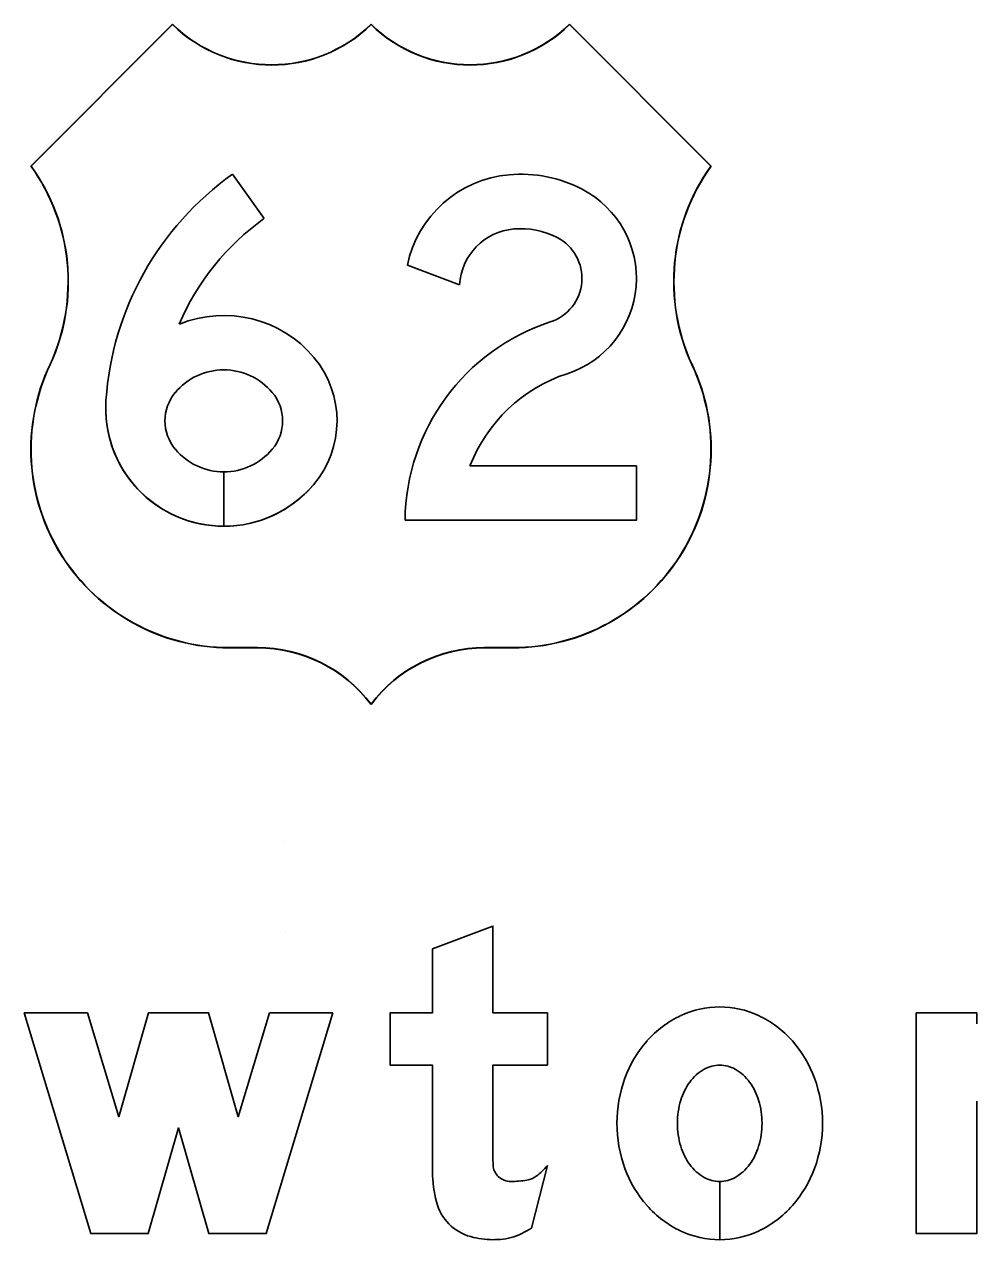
# Model space of a CAD drawing. Extents: x 2149961 to 2150220, y 145114 to 145240.
# Drawn here: x 2150038.12 to 2150042.32, y 145199.09 to 145204.45 of the extents above; entities that cross this region are included whole.
import ezdxf

# ---------------------------------------------------------------- set-up
doc = ezdxf.new("R2010")
doc.units = 0
for name, color, linetype in [('GSBWFILL', 7, 'Continuous'), ('GSCOLORFILL', 7, 'Continuous'), ('GSOUTLINE', 7, 'Continuous'), ('NON-PLOT', 7, 'Continuous')]:
    doc.layers.add(name, color=color, linetype=linetype)

msp = doc.modelspace()

# ---------------------------------------------------------------- linework, layer by layer
at = {"layer": 'GSBWFILL'}
for p, q in [((2150039.1731, 145203.5922), (2150039.0339, 145203.7877)), ((2150039.8054, 145203.3865), (2150040.0355, 145203.3001)), ((2150040.8151, 145202.5015), (2150040.0815, 145202.5015)), ((2150038.9958, 145202.4752), (2150038.9958, 145202.2352)), ((2150038.9958, 145202.2352), (2150038.9958, 145202.4752)), ((2150038.9958, 145202.4752), (2150038.9958, 145202.4752)), ((2150040.3525, 145199.1405), (2150040.4227, 145199.4165)), ((2150041.1827, 145199.3457), (2150041.1827, 145199.089)), ((2150041.1828, 145199.089), (2150041.1828, 145199.3457))]:
    msp.add_line(p, q, dxfattribs=at)
for points in [[(2150038.77, 145204.449), (2150038.145, 145203.824)], [(2150041.145, 145203.824), (2150040.52, 145204.449)], [(2150039.7951, 145202.2615), (2150040.8151, 145202.2615), (2150040.8151, 145202.5015)], [(2150039.02, 145201.699), (2150039.145, 145201.699)], [(2150040.145, 145201.699), (2150040.27, 145201.699)], [(2150040.1827, 145199.469), (2150040.1827, 145199.859), (2150040.4227, 145199.859), (2150040.4227, 145200.089), (2150040.1827, 145200.089), (2150040.1827, 145200.4723), (2150039.9161, 145200.3712), (2150039.9161, 145200.089), (2150039.7294, 145200.089), (2150039.7294, 145199.859), (2150039.9161, 145199.859), (2150039.9161, 145199.3884)], [(2150042.3161, 145200.0409), (2150042.3161, 145200.089), (2150042.0494, 145200.089), (2150042.0494, 145199.1157), (2150042.3161, 145199.1157), (2150042.3161, 145199.7005)]]:
    msp.add_lwpolyline(points, dxfattribs=at)
msp.add_lwpolyline([(2150039.4761, 145200.089), (2150039.1827, 145199.1157), (2150038.9294, 145199.1157), (2150038.7961, 145199.5823), (2150038.6627, 145199.1157), (2150038.4094, 145199.1157), (2150038.1161, 145200.089), (2150038.3946, 145200.089), (2150038.5326, 145199.631), (2150038.6635, 145200.089), (2150038.9286, 145200.089), (2150039.0595, 145199.631), (2150039.1975, 145200.089)], close=True, dxfattribs=at)
for centre, radius, start, end in [((2150039.2075, 145204.8953), 0.625, 225.573, 314.427), ((2150040.0825, 145204.8953), 0.625, 225.573, 270), ((2150040.0825, 145204.8953), 0.625, 270.0045, 314.427), ((2150037.4342, 145203.3138), 0.875, 335.3578, 35.6653), ((2150041.8559, 145203.3138), 0.875, 144.3347, 204.6422), ((2150039.02, 145202.574), 0.875, 154.6231, 270), ((2150040.27, 145202.574), 0.875, 270, 25.3769), ((2150039.145, 145201.074), 0.625, 36.8699, 90), ((2150040.145, 145201.074), 0.625, 90, 143.1301), ((2150041.208, 145199.6599), 0.4615, 115.1283, 138.5517), ((2150041.1827, 145199.7139), 0.4018, 90, 115.1283), ((2150041.1827, 145199.7139), 0.4018, 64.8717, 90), ((2150041.1574, 145199.6599), 0.4615, 41.4483, 64.8717), ((2150041.2475, 145199.625), 0.5141, 138.5517, 159.9075), ((2150041.1179, 145199.625), 0.5141, 20.0925, 41.4483), ((2150041.2153, 145199.6641), 0.2035, 119.6634, 143.9726), ((2150041.1827, 145199.7213), 0.1377, 90, 119.6634), ((2150041.1827, 145199.7213), 0.1377, 60.3366, 90), ((2150041.1501, 145199.6641), 0.2035, 36.0274, 60.3366), ((2150041.3095, 145199.6023), 0.5801, 159.9075, 180), ((2150041.2667, 145199.6268), 0.267, 143.9726, 163.2353), ((2150041.0988, 145199.6268), 0.267, 16.7647, 36.0274), ((2150041.056, 145199.6023), 0.5801, 0, 20.0925), ((2150041.3478, 145199.6023), 0.3517, 163.2353, 180), ((2150041.0177, 145199.6023), 0.3517, 0, 16.7647), ((2150041.3095, 145199.6023), 0.5801, 180, 200.0925), ((2150041.3478, 145199.6023), 0.3517, 180, 196.7647), ((2150041.0177, 145199.6023), 0.3517, 343.2353, 0), ((2150041.056, 145199.6023), 0.5801, 339.9075, 0), ((2150041.2667, 145199.5779), 0.267, 196.7647, 216.0274), ((2150041.0988, 145199.5779), 0.267, 323.9726, 343.2353), ((2150041.2475, 145199.5797), 0.5141, 200.0925, 221.4483), ((2150041.2153, 145199.5405), 0.2035, 216.0274, 240.3366), ((2150041.1501, 145199.5405), 0.2035, 299.6634, 323.9726), ((2150041.1179, 145199.5797), 0.5141, 318.5517, 339.9075), ((2150041.1827, 145199.4833), 0.1377, 240.3366, 270), ((2150041.1827, 145199.4833), 0.1377, 270.0277, 299.6634), ((2150041.208, 145199.5448), 0.4615, 221.4483, 244.8717), ((2150041.1574, 145199.5448), 0.4615, 295.1283, 318.5517), ((2150041.1827, 145199.4908), 0.4018, 244.8717, 270), ((2150041.1827, 145199.4908), 0.4018, 270.0095, 295.1283)]:
    msp.add_arc(centre, radius, start, end, dxfattribs=at)
for centre, major_axis, ratio, start_param, end_param in [((2150039.8082, 145202.7002), (0, 1.335), 0.999999, 0.618745, 1.503087), ((2150040.2976, 145203.2849), (0, 0.5025), 0.999999, 0.087066, 1.367251), ((2150040.3051, 145203.199), (0, 0.5887), 0.999999, 5.803457, 6.370252), ((2150040.3726, 145203.3287), (0, 0.4425), 0.999999, 3.458123, 5.803457), ((2150039.8082, 145202.7002), (0, 1.095), 0.999999, 0.618745, 1.170681), ((2150040.2976, 145203.2849), (0, 0.2625), 0.999999, 0.087066, 1.512721), ((2150040.3051, 145203.199), (0, 0.3487), 0.999999, 5.803457, 6.370252), ((2150040.3726, 145203.3287), (0, 0.2025), 0.999999, 3.458109, 5.803457), ((2150038.9958, 145202.6463), (0, 0.5189), 0.999999, 5.410135, 6.670669), ((2150040.7251, 145202.2524), (0, 0.9301), 0.999999, 0.316557, 1.561011), ((2150039.0601, 145202.7002), (0, 0.435), 0.999999, 4.007952, 5.410135), ((2150038.9958, 145202.6463), (0, 0.2789), 0.999999, 5.410135, 7.156235), ((2150040.7251, 145202.2524), (0, 0.6901), 0.999999, 0.316562, 1.201505), ((2150038.9315, 145202.7002), (0, 0.195), 0.999999, 0.87305, 2.268543), ((2150039.0601, 145202.7002), (0, 0.195), 0.999999, 4.014643, 5.410135), ((2150038.9952, 145202.7554), (0, 0.5201), 0.999999, 1.503087, 3.14268), ((2150038.9958, 145202.7541), (0, 0.2789), 0.999999, 2.268543, 3.141593), ((2150038.9958, 145202.7541), (0, 0.2789), 0.999999, 3.141862, 4.014643), ((2150038.9952, 145202.7554), (0, 0.5201), 0.999999, 3.142824, 4.007952), ((2150041.852, 145199.469), (0, 1.6693), 0.99999, 1.570796, 1.606005), ((2150040.4335, 145199.3884), (0, 0.5174), 0.99999, 1.570796, 1.830698), ((2150040.2593, 145199.4232), (0, 0.0767), 0.99999, 1.74085, 2.407828), ((2150040.2472, 145199.5474), (0, 0.2189), 0.99999, 3.756278, 4.071638), ((2150040.2617, 145199.4259), (0, 0.0803), 0.99999, 2.407828, 3.141593), ((2150040.2617, 145199.7667), (0, 0.4211), 0.99999, 3.141593, 3.310762), ((2150040.3158, 145199.4502), (0, 0.1), 0.99999, 3.310762, 3.756278), ((2150040.1428, 145199.3111), (0, 0.2167), 0.99999, 1.830698, 2.869526), ((2150040.1741, 145199.4028), (0, 0.3172), 0.99999, 3.427755, 3.738844), ((2150040.1827, 145199.4541), (0, 0.3651), 0.99999, 2.869526, 3.141593), ((2150040.1827, 145199.6149), (0, 0.5258), 0.99999, 3.141593, 3.205734), ((2150040.2025, 145199.3063), (0, 0.2167), 0.99999, 3.205734, 3.427755)]:
    msp.add_ellipse(centre, major_axis=major_axis, ratio=ratio, start_param=start_param, end_param=end_param, dxfattribs=at)
at = {"layer": 'GSCOLORFILL'}
for p, q in [((2150039.1731, 145203.5922), (2150039.0339, 145203.7877)), ((2150039.8054, 145203.3865), (2150040.0355, 145203.3001)), ((2150040.8151, 145202.5015), (2150040.0815, 145202.5015)), ((2150038.9958, 145202.4752), (2150038.9958, 145202.2352)), ((2150038.9958, 145202.2352), (2150038.9958, 145202.4752)), ((2150038.9958, 145202.4752), (2150038.9958, 145202.4752)), ((2150040.3525, 145199.1405), (2150040.4227, 145199.4165)), ((2150041.1827, 145199.3457), (2150041.1827, 145199.089)), ((2150041.1828, 145199.089), (2150041.1828, 145199.3457))]:
    msp.add_line(p, q, dxfattribs=at)
for points in [[(2150038.77, 145204.449), (2150038.145, 145203.824)], [(2150038.145, 145203.824), (2150038.77, 145204.449)], [(2150038.77, 145204.4476), (2150038.1463, 145203.8239)], [(2150041.145, 145203.824), (2150040.52, 145204.449)], [(2150040.52, 145204.449), (2150041.145, 145203.824)], [(2150041.1437, 145203.8239), (2150040.52, 145204.4476)], [(2150039.7951, 145202.2615), (2150040.8151, 145202.2615), (2150040.8151, 145202.5015)], [(2150039.02, 145201.7), (2150039.145, 145201.7)], [(2150039.02, 145201.699), (2150039.145, 145201.699)], [(2150039.145, 145201.699), (2150039.02, 145201.699)], [(2150040.145, 145201.7), (2150040.27, 145201.7)], [(2150040.145, 145201.699), (2150040.27, 145201.699)], [(2150040.27, 145201.699), (2150040.145, 145201.699)], [(2150039.645, 145201.4506), (2150039.645, 145201.449)], [(2150039.6451, 145201.449), (2150039.6451, 145201.4507)], [(2150040.1827, 145199.469), (2150040.1827, 145199.859), (2150040.4227, 145199.859), (2150040.4227, 145200.089), (2150040.1827, 145200.089), (2150040.1827, 145200.4723), (2150039.9161, 145200.3712), (2150039.9161, 145200.089), (2150039.7294, 145200.089), (2150039.7294, 145199.859), (2150039.9161, 145199.859), (2150039.9161, 145199.3884)], [(2150042.3161, 145200.0409), (2150042.3161, 145200.089), (2150042.0494, 145200.089), (2150042.0494, 145199.1157), (2150042.3161, 145199.1157), (2150042.3161, 145199.7005)]]:
    msp.add_lwpolyline(points, dxfattribs=at)
msp.add_lwpolyline([(2150039.4761, 145200.089), (2150039.1827, 145199.1157), (2150038.9294, 145199.1157), (2150038.7961, 145199.5823), (2150038.6627, 145199.1157), (2150038.4094, 145199.1157), (2150038.1161, 145200.089), (2150038.3946, 145200.089), (2150038.5326, 145199.631), (2150038.6635, 145200.089), (2150038.9286, 145200.089), (2150039.0595, 145199.631), (2150039.1975, 145200.089)], close=True, dxfattribs=at)
for centre, radius, start, end in [((2150039.2075, 145204.8953), 0.625, 225.573, 314.427), ((2150039.2075, 145204.8953), 0.625, 225.573, 314.427), ((2150039.2075, 145204.8953), 0.626, 225.6625, 314.3385), ((2150040.0825, 145204.8953), 0.625, 225.573, 314.427), ((2150040.0825, 145204.8953), 0.625, 225.573, 314.427), ((2150040.0825, 145204.8953), 0.626, 225.6615, 314.3375), ((2150037.4342, 145203.3138), 0.875, 335.3578, 35.6653), ((2150037.4342, 145203.3138), 0.875, 335.3578, 35.6653), ((2150037.4342, 145203.3138), 0.876, 335.3574, 35.6104), ((2150041.8559, 145203.3138), 0.876, 144.3896, 204.6426), ((2150041.8559, 145203.3138), 0.875, 144.3347, 204.6422), ((2150041.8559, 145203.3138), 0.875, 144.3347, 204.6422), ((2150039.02, 145202.574), 0.875, 154.6231, 270), ((2150039.02, 145202.574), 0.875, 154.6231, 270), ((2150039.02, 145202.574), 0.874, 154.6227, 270), ((2150040.27, 145202.574), 0.875, 270, 25.3769), ((2150040.27, 145202.574), 0.875, 270, 25.3769), ((2150040.27, 145202.574), 0.874, 270, 25.3773), ((2150039.145, 145201.074), 0.626, 36.9902, 90), ((2150039.145, 145201.074), 0.625, 36.8699, 90), ((2150039.145, 145201.074), 0.625, 36.8699, 90), ((2150040.145, 145201.074), 0.625, 90, 143.1301), ((2150040.145, 145201.074), 0.626, 90, 143.0022), ((2150040.145, 145201.074), 0.625, 90, 143.1225), ((2150041.208, 145199.6599), 0.4615, 115.1283, 138.5517), ((2150041.1827, 145199.7139), 0.4018, 90, 115.1283), ((2150041.1827, 145199.7139), 0.4018, 64.8717, 90), ((2150041.1574, 145199.6599), 0.4615, 41.4483, 64.8717), ((2150041.2475, 145199.625), 0.5141, 138.5517, 159.9075), ((2150041.1179, 145199.625), 0.5141, 20.0925, 41.4483), ((2150041.2153, 145199.6641), 0.2035, 119.6634, 143.9726), ((2150041.1827, 145199.7213), 0.1377, 90, 119.6634), ((2150041.1827, 145199.7213), 0.1377, 60.3366, 90), ((2150041.1501, 145199.6641), 0.2035, 36.0274, 60.3366), ((2150041.3095, 145199.6023), 0.5801, 159.9075, 180), ((2150041.2667, 145199.6268), 0.267, 143.9726, 163.2353), ((2150041.0988, 145199.6268), 0.267, 16.7647, 36.0274), ((2150041.056, 145199.6023), 0.5801, 0, 20.0925), ((2150041.3478, 145199.6023), 0.3517, 163.2353, 180), ((2150041.0177, 145199.6023), 0.3517, 0, 16.7647), ((2150041.3095, 145199.6023), 0.5801, 180, 200.0925), ((2150041.3478, 145199.6023), 0.3517, 180, 196.7647), ((2150041.0177, 145199.6023), 0.3517, 343.2353, 0), ((2150041.056, 145199.6023), 0.5801, 339.9075, 0), ((2150041.2667, 145199.5779), 0.267, 196.7647, 216.0274), ((2150041.0988, 145199.5779), 0.267, 323.9726, 343.2353), ((2150041.2475, 145199.5797), 0.5141, 200.0925, 221.4483), ((2150041.2153, 145199.5405), 0.2035, 216.0274, 240.3366), ((2150041.1501, 145199.5405), 0.2035, 299.6634, 323.9726), ((2150041.1179, 145199.5797), 0.5141, 318.5517, 339.9075), ((2150041.1827, 145199.4833), 0.1377, 240.3366, 270), ((2150041.1827, 145199.4833), 0.1377, 270.0277, 299.6634), ((2150041.208, 145199.5448), 0.4615, 221.4483, 244.8717), ((2150041.1574, 145199.5448), 0.4615, 295.1283, 318.5517), ((2150041.1827, 145199.4908), 0.4018, 244.8717, 270), ((2150041.1827, 145199.4908), 0.4018, 270.0095, 295.1283)]:
    msp.add_arc(centre, radius, start, end, dxfattribs=at)
for centre, major_axis, ratio, start_param, end_param in [((2150039.8082, 145202.7002), (0, 1.335), 0.999999, 0.618745, 1.503087), ((2150040.2976, 145203.2849), (0, 0.5025), 0.999999, 0.087066, 1.367251), ((2150040.3051, 145203.199), (0, 0.5887), 0.999999, 5.803457, 6.370252), ((2150040.3726, 145203.3287), (0, 0.4425), 0.999999, 3.458123, 5.803457), ((2150039.8082, 145202.7002), (0, 1.095), 0.999999, 0.618745, 1.170681), ((2150040.2976, 145203.2849), (0, 0.2625), 0.999999, 0.087066, 1.512721), ((2150040.3051, 145203.199), (0, 0.3487), 0.999999, 5.803457, 6.370252), ((2150040.3726, 145203.3287), (0, 0.2025), 0.999999, 3.458109, 5.803457), ((2150038.9958, 145202.6463), (0, 0.5189), 0.999999, 5.410135, 6.670669), ((2150040.7251, 145202.2524), (0, 0.9301), 0.999999, 0.316557, 1.561011), ((2150039.0601, 145202.7002), (0, 0.435), 0.999999, 4.007952, 5.410135), ((2150038.9958, 145202.6463), (0, 0.2789), 0.999999, 5.410135, 7.156235), ((2150040.7251, 145202.2524), (0, 0.6901), 0.999999, 0.316562, 1.201505), ((2150038.9315, 145202.7002), (0, 0.195), 0.999999, 0.87305, 2.268543), ((2150039.0601, 145202.7002), (0, 0.195), 0.999999, 4.014643, 5.410135), ((2150038.9952, 145202.7554), (0, 0.5201), 0.999999, 1.503087, 3.14268), ((2150038.9958, 145202.7541), (0, 0.2789), 0.999999, 2.268543, 3.141593), ((2150038.9958, 145202.7541), (0, 0.2789), 0.999999, 3.141862, 4.014643), ((2150038.9952, 145202.7554), (0, 0.5201), 0.999999, 3.142824, 4.007952), ((2150041.852, 145199.469), (0, 1.6693), 0.99999, 1.570796, 1.606005), ((2150040.4335, 145199.3884), (0, 0.5174), 0.99999, 1.570796, 1.830698), ((2150040.2593, 145199.4232), (0, 0.0767), 0.99999, 1.74085, 2.407828), ((2150040.2472, 145199.5474), (0, 0.2189), 0.99999, 3.756278, 4.071638), ((2150040.2617, 145199.4259), (0, 0.0803), 0.99999, 2.407828, 3.141593), ((2150040.2617, 145199.7667), (0, 0.4211), 0.99999, 3.141593, 3.310762), ((2150040.3158, 145199.4502), (0, 0.1), 0.99999, 3.310762, 3.756278), ((2150040.1428, 145199.3111), (0, 0.2167), 0.99999, 1.830698, 2.869526), ((2150040.1741, 145199.4028), (0, 0.3172), 0.99999, 3.427755, 3.738844), ((2150040.1827, 145199.4541), (0, 0.3651), 0.99999, 2.869526, 3.141593), ((2150040.1827, 145199.6149), (0, 0.5258), 0.99999, 3.141593, 3.205734), ((2150040.2025, 145199.3063), (0, 0.2167), 0.99999, 3.205734, 3.427755)]:
    msp.add_ellipse(centre, major_axis=major_axis, ratio=ratio, start_param=start_param, end_param=end_param, dxfattribs=at)
at = {"layer": 'GSOUTLINE'}
for p, q in [((2150039.1731, 145203.5922), (2150039.0339, 145203.7877)), ((2150039.8054, 145203.3865), (2150040.0355, 145203.3001)), ((2150040.8151, 145202.5015), (2150040.0815, 145202.5015)), ((2150040.3525, 145199.1405), (2150040.4227, 145199.4165))]:
    msp.add_line(p, q, dxfattribs=at)
for points in [[(2150038.77, 145204.449), (2150038.145, 145203.824)], [(2150041.145, 145203.824), (2150040.52, 145204.449)], [(2150039.7951, 145202.2615), (2150040.8151, 145202.2615), (2150040.8151, 145202.5015)], [(2150039.02, 145201.699), (2150039.145, 145201.699)], [(2150040.145, 145201.699), (2150040.27, 145201.699)], [(2150040.1827, 145199.469), (2150040.1827, 145199.859), (2150040.4227, 145199.859), (2150040.4227, 145200.089), (2150040.1827, 145200.089), (2150040.1827, 145200.4723), (2150039.9161, 145200.3712), (2150039.9161, 145200.089), (2150039.7294, 145200.089), (2150039.7294, 145199.859), (2150039.9161, 145199.859), (2150039.9161, 145199.3884)], [(2150042.3161, 145200.0409), (2150042.3161, 145200.089), (2150042.0494, 145200.089), (2150042.0494, 145199.1157), (2150042.3161, 145199.1157), (2150042.3161, 145199.7005)]]:
    msp.add_lwpolyline(points, dxfattribs=at)
msp.add_lwpolyline([(2150039.4761, 145200.089), (2150039.1827, 145199.1157), (2150038.9294, 145199.1157), (2150038.7961, 145199.5823), (2150038.6627, 145199.1157), (2150038.4094, 145199.1157), (2150038.1161, 145200.089), (2150038.3946, 145200.089), (2150038.5326, 145199.631), (2150038.6635, 145200.089), (2150038.9286, 145200.089), (2150039.0595, 145199.631), (2150039.1975, 145200.089)], close=True, dxfattribs=at)
for centre, radius, start, end in [((2150039.2075, 145204.8953), 0.625, 225.573, 314.427), ((2150040.0825, 145204.8953), 0.625, 225.573, 314.427), ((2150037.4342, 145203.3138), 0.875, 335.3578, 35.6653), ((2150041.8559, 145203.3138), 0.875, 144.3347, 204.6422), ((2150039.02, 145202.574), 0.875, 154.6231, 270), ((2150040.27, 145202.574), 0.875, 270, 25.3769), ((2150039.145, 145201.074), 0.625, 36.8699, 90), ((2150040.145, 145201.074), 0.625, 90, 143.1301), ((2150041.208, 145199.6599), 0.4615, 115.1283, 138.5517), ((2150041.1827, 145199.7139), 0.4018, 90, 115.1283), ((2150041.1827, 145199.7139), 0.4018, 64.8717, 90), ((2150041.1574, 145199.6599), 0.4615, 41.4483, 64.8717), ((2150041.2475, 145199.625), 0.5141, 138.5517, 159.9075), ((2150041.1179, 145199.625), 0.5141, 20.0925, 41.4483), ((2150041.2153, 145199.6641), 0.2035, 119.6634, 143.9726), ((2150041.1827, 145199.7213), 0.1377, 90, 119.6634), ((2150041.1827, 145199.7213), 0.1377, 60.3366, 90), ((2150041.1501, 145199.6641), 0.2035, 36.0274, 60.3366), ((2150041.3095, 145199.6023), 0.5801, 159.9075, 180), ((2150041.2667, 145199.6268), 0.267, 143.9726, 163.2353), ((2150041.0988, 145199.6268), 0.267, 16.7647, 36.0274), ((2150041.056, 145199.6023), 0.5801, 0, 20.0925), ((2150041.3478, 145199.6023), 0.3517, 163.2353, 180), ((2150041.0177, 145199.6023), 0.3517, 0, 16.7647), ((2150041.3095, 145199.6023), 0.5801, 180, 200.0925), ((2150041.3478, 145199.6023), 0.3517, 180, 196.7647), ((2150041.0177, 145199.6023), 0.3517, 343.2353, 0), ((2150041.056, 145199.6023), 0.5801, 339.9075, 0), ((2150041.2667, 145199.5779), 0.267, 196.7647, 216.0274), ((2150041.0988, 145199.5779), 0.267, 323.9726, 343.2353), ((2150041.2475, 145199.5797), 0.5141, 200.0925, 221.4483), ((2150041.2153, 145199.5405), 0.2035, 216.0274, 240.3366), ((2150041.1501, 145199.5405), 0.2035, 299.6634, 323.9726), ((2150041.1179, 145199.5797), 0.5141, 318.5517, 339.9075), ((2150041.1827, 145199.4833), 0.1377, 240.3366, 270), ((2150041.1827, 145199.4833), 0.1377, 270, 299.6634), ((2150041.208, 145199.5448), 0.4615, 221.4483, 244.8717), ((2150041.1574, 145199.5448), 0.4615, 295.1283, 318.5517), ((2150041.1827, 145199.4908), 0.4018, 244.8717, 270), ((2150041.1827, 145199.4908), 0.4018, 270, 295.1283)]:
    msp.add_arc(centre, radius, start, end, dxfattribs=at)
for centre, major_axis, ratio, start_param, end_param in [((2150039.8082, 145202.7002), (0, 1.335), 0.999999, 0.618745, 1.503087), ((2150040.2976, 145203.2849), (0, 0.5025), 0.999999, 0.087066, 1.367251), ((2150040.3051, 145203.199), (0, 0.5887), 0.999999, 5.803457, 6.370252), ((2150040.3726, 145203.3287), (0, 0.4425), 0.999999, 3.458123, 5.803457), ((2150039.8082, 145202.7002), (0, 1.095), 0.999999, 0.618745, 1.170681), ((2150040.2976, 145203.2849), (0, 0.2625), 0.999999, 0.087066, 1.512721), ((2150040.3051, 145203.199), (0, 0.3487), 0.999999, 5.803457, 6.370252), ((2150040.3726, 145203.3287), (0, 0.2025), 0.999999, 3.458109, 5.803457), ((2150038.9958, 145202.6463), (0, 0.5189), 0.999999, 5.410135, 6.670669), ((2150040.7251, 145202.2524), (0, 0.9301), 0.999999, 0.316557, 1.561011), ((2150039.0601, 145202.7002), (0, 0.435), 0.999999, 4.007952, 5.410135), ((2150038.9958, 145202.6463), (0, 0.2789), 0.999999, 5.410135, 7.156235), ((2150040.7251, 145202.2524), (0, 0.6901), 0.999999, 0.316562, 1.201505), ((2150038.9315, 145202.7002), (0, 0.195), 0.999999, 0.87305, 2.268543), ((2150039.0601, 145202.7002), (0, 0.195), 0.999999, 4.014643, 5.410135), ((2150038.9952, 145202.7554), (0, 0.5201), 0.999999, 1.503087, 4.007952), ((2150038.9958, 145202.7541), (0, 0.2789), 0.999999, 2.268543, 4.014643), ((2150041.852, 145199.469), (0, 1.6693), 0.99999, 1.570796, 1.606005), ((2150040.4335, 145199.3884), (0, 0.5174), 0.99999, 1.570796, 1.830698), ((2150040.2593, 145199.4232), (0, 0.0767), 0.99999, 1.74085, 2.407828), ((2150040.2472, 145199.5474), (0, 0.2189), 0.99999, 3.756278, 4.071638), ((2150040.2617, 145199.4259), (0, 0.0803), 0.99999, 2.407828, 3.141593), ((2150040.2617, 145199.7667), (0, 0.4211), 0.99999, 3.141593, 3.310762), ((2150040.3158, 145199.4502), (0, 0.1), 0.99999, 3.310762, 3.756278), ((2150040.1428, 145199.3111), (0, 0.2167), 0.99999, 1.830698, 2.869526), ((2150040.1741, 145199.4028), (0, 0.3172), 0.99999, 3.427755, 3.738844), ((2150040.1827, 145199.4541), (0, 0.3651), 0.99999, 2.869526, 3.141593), ((2150040.1827, 145199.6149), (0, 0.5258), 0.99999, 3.141593, 3.205734), ((2150040.2025, 145199.3063), (0, 0.2167), 0.99999, 3.205734, 3.427755)]:
    msp.add_ellipse(centre, major_axis=major_axis, ratio=ratio, start_param=start_param, end_param=end_param, dxfattribs=at)
at = {"layer": 'NON-PLOT'}
for p, q in [((2150039.27, 145200.8447), (2150039.27, 145200.8447)), ((2150039.27, 145200.4447), (2150039.27, 145200.4447))]:
    msp.add_line(p, q, dxfattribs=at)

doc.saveas('drawing.dxf')
